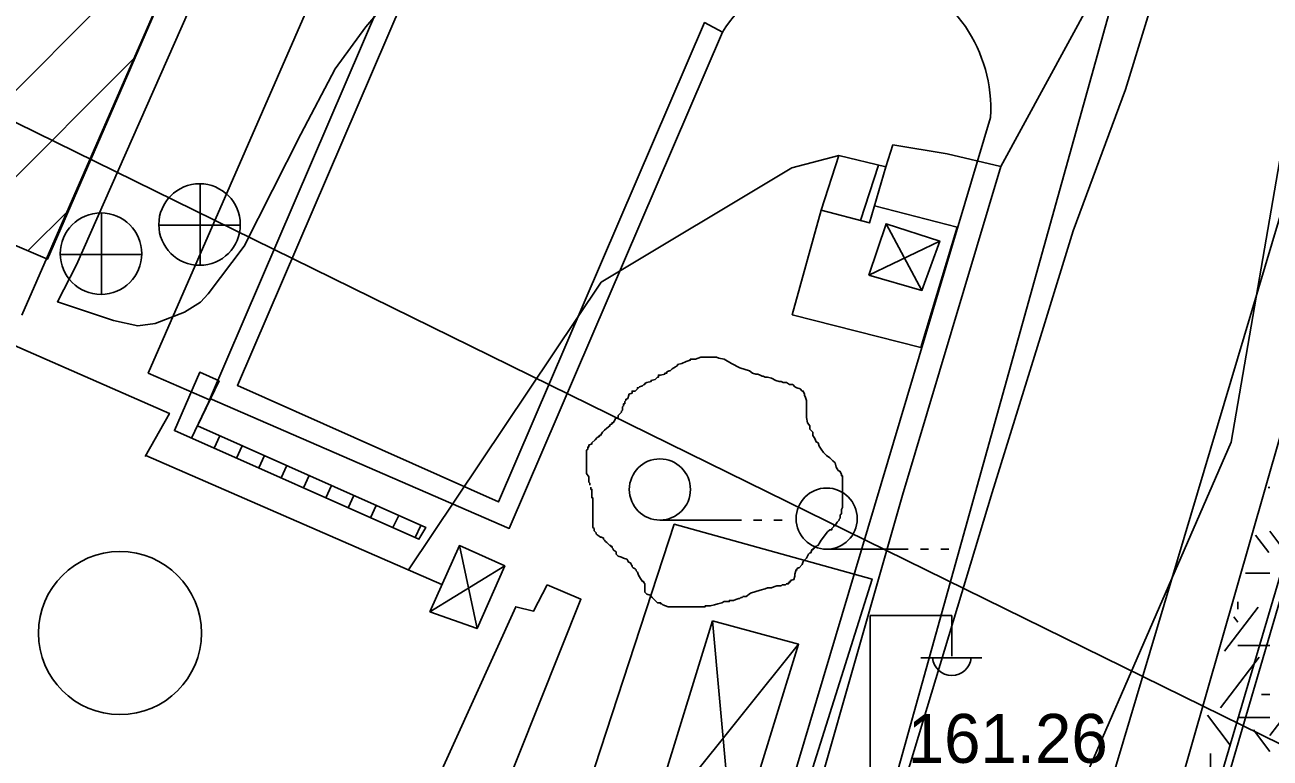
# Model space of a CAD drawing. Extents: x 419101 to 420177, y 4451541 to 4452254.
# Drawn here: x 419833.47 to 419864.02, y 4451664.97 to 4451682.96 of the extents above; entities that cross this region are included whole.
import ezdxf

# ---------------------------------------------------------------- set-up
doc = ezdxf.new("R2010")
doc.units = 0
for name, color, linetype in [('2_KADASTRO', 7, 'Continuous'), ('3_HALİHAZIR', 7, 'Continuous'), ('Level 10', 7, 'Continuous'), ('Level 28', 7, 'Continuous'), ('Level 3', 7, 'Continuous'), ('Level 41', 7, 'Continuous'), ('Level 62', 7, 'Continuous')]:
    doc.layers.add(name, color=color, linetype=linetype)

msp = doc.modelspace()

# ---------------------------------------------------------------- linework, layer by layer
at = {"layer": '2_KADASTRO'}
msp.add_lwpolyline([(419789.195, 4451663.821), (419792.466, 4451722.195), (419796.208, 4451788.966), (419796.952, 4451802.25), (419802.028, 4451804.087), (419846.019, 4451820.004), (419846.711, 4451808.426), (419850.52, 4451780.325), (419850.846, 4451775.043), (419851.91, 4451757.789), (419863.818, 4451701.263), (419862.735, 4451692.788), (419853.795, 4451660.742)], close=True, dxfattribs=at)
msp.add_lwpolyline([(419820.264, 4451544.16), (419824.813, 4451554.446), (419833.565, 4451576.576), (419844.774, 4451607.102), (419842.324, 4451608.225), (419840.963, 4451614.622), (419846.138, 4451628.013), (419847.053, 4451634.549), (419851.843, 4451647.558), (419857.463, 4451659.852), (419863.066, 4451672.719), (419864.62, 4451681.733)], dxfattribs=at)
at = {"layer": '3_HALİHAZIR'}
for p, q in [((419830.573, 4451678.683), (419837.808, 4451685.919)), ((419832.058, 4451678.047), (419836.177, 4451682.167)), ((419853.975, 4451678.157), (419854.413, 4451679.517)), ((419837.769, 4451677.052), (419837.769, 4451679.052)), ((419833.543, 4451677.411), (419834.547, 4451678.415)), ((419835.351, 4451676.336), (419835.351, 4451678.336)), ((419836.749, 4451678.042), (419838.749, 4451678.042)), ((419854.6, 4451678.078), (419855.48, 4451676.445)), ((419854.18, 4451676.817), (419855.917, 4451677.653)), ((419834.331, 4451677.326), (419836.331, 4451677.326)), ((419837.56, 4451672.82), (419838.231, 4451674.222)), ((419838.109, 4451672.576), (419838.254, 4451672.879)), ((419838.657, 4451672.332), (419838.802, 4451672.635)), ((419839.206, 4451672.088), (419839.35, 4451672.391)), ((419839.754, 4451671.844), (419839.898, 4451672.146)), ((419840.302, 4451671.6), (419840.447, 4451671.902)), ((419840.851, 4451671.356), (419840.995, 4451671.657)), ((419841.399, 4451671.112), (419841.543, 4451671.413)), ((419841.948, 4451670.868), (419842.091, 4451671.169)), ((419842.496, 4451670.625), (419842.64, 4451670.924)), ((419843.045, 4451670.381), (419843.188, 4451670.68)), ((419849.05, 4451670.81), (419851.05, 4451670.81)), ((419851.35, 4451670.81), (419851.55, 4451670.81)), ((419851.85, 4451670.81), (419852.05, 4451670.81)), ((419844.13, 4451670.183), (419844.563, 4451668.146)), ((419853.143, 4451670.096), (419855.143, 4451670.096)), ((419855.443, 4451670.096), (419855.643, 4451670.096)), ((419855.943, 4451670.096), (419856.143, 4451670.096)), ((419843.401, 4451668.562), (419845.242, 4451669.685)), ((419854.213, 4451663.468), (419854.213, 4451668.469)), ((419854.213, 4451668.469), (419856.213, 4451668.469)), ((419856.213, 4451667.469), (419856.213, 4451668.469)), ((419850.345, 4451668.338), (419850.858, 4451662.592)), ((419852.454, 4451667.765), (419848.734, 4451663.133)), ((419855.453, 4451667.429), (419856.953, 4451667.429))]:
    msp.add_line(p, q, dxfattribs=at)
for points in [[(419854.108, 4451764.505), (419857.462, 4451741.765), (419859.72, 4451728.319), (419862.073, 4451715.212), (419863.24, 4451708.443), (419863.339, 4451705.916), (419863.196, 4451700.825), (419862.751, 4451694.807), (419862.57, 4451691.986), (419862.417, 4451689.935), (419861.848, 4451686.413), (419861.411, 4451684.412), (419860.478, 4451681.371), (419859.193, 4451677.903), (419858.463, 4451675.539), (419857.204, 4451671.483), (419853.588, 4451659.531)], [(419859.718, 4451653.327), (419865.588, 4451673.351), (419870.028, 4451688.451), (419873.771, 4451701.116)], [(419834.738, 4451677.07), (419841.762, 4451692.969), (419840.998, 4451693.258)], [(419868.918, 4451689.896), (419868.446, 4451688.125), (419864.282, 4451672.893), (419859.172, 4451655.088), (419858.657, 4451653.339)], [(419834.738, 4451677.07), (419834.265, 4451676.164), (419835.639, 4451675.706), (419836.242, 4451675.572), (419836.665, 4451675.629), (419837.383, 4451675.907), (419837.777, 4451676.157), (419837.969, 4451676.359), (419838.847, 4451677.528), (419840.236, 4451680.276), (419841.081, 4451681.883), (419841.836, 4451682.912), (419842.9, 4451684.163), (419844.212, 4451685.201), (419845.61, 4451686.165), (419846.441, 4451686.672), (419847.45, 4451687.083), (419848.403, 4451687.364), (419849.397, 4451687.541), (419851.466, 4451687.676), (419855.736, 4451687.543), (419861.853, 4451687.626)], [(419857.414, 4451679.48), (419861.853, 4451687.626)], [(419842.885, 4451669.585), (419847.607, 4451676.645), (419852.284, 4451679.447), (419853.438, 4451679.752), (419853.007, 4451678.409)], [(419854.596, 4451679.473), (419854.768, 4451680.013), (419856.102, 4451679.792), (419857.414, 4451679.48)], [(419857.414, 4451679.48), (419855.007, 4451671.421), (419851.855, 4451660.395)], [(419853.007, 4451678.409), (419852.298, 4451675.847), (419855.45, 4451675.041), (419856.343, 4451677.998), (419854.315, 4451678.521)], [(419826.191, 4451678.171), (419837.015, 4451673.427), (419836.417, 4451672.367)], [(419836.432, 4451672.393), (419843.702, 4451669.23)], [(419846.075, 4451660.526), (419849.401, 4451670.707), (419854.256, 4451669.364), (419851.435, 4451660.404)], [(419839.208, 4451653.544), (419840.886, 4451657.202), (419840.404, 4451657.42), (419845.513, 4451668.683), (419845.948, 4451668.571), (419846.285, 4451669.221)], [(419840.995, 4451653.525), (419847.113, 4451668.866), (419846.285, 4451669.221)]]:
    msp.add_lwpolyline(points, dxfattribs=at)
for points in [[(419838.567, 4451701.324), (419837.334, 4451698.232), (419842.25, 4451696.138), (419834.022, 4451677.207), (419815.051, 4451685.33), (419823.383, 4451704.294), (419828.121, 4451702.171), (419829.599, 4451705.199)], [(419853.438, 4451679.752), (419853.007, 4451678.409), (419854.191, 4451678.101), (419854.596, 4451679.473)], [(419854.18, 4451676.817), (419854.6, 4451678.078), (419855.917, 4451677.653), (419855.48, 4451676.445)], [(419838.232, 4451674.222), (419837.758, 4451674.435), (419837.139, 4451673.007), (419843.136, 4451670.34), (419843.304, 4451670.628), (419837.707, 4451673.123)], [(419843.401, 4451668.562), (419844.13, 4451670.183), (419845.242, 4451669.685), (419844.563, 4451668.146)], [(419850.345, 4451668.338), (419852.454, 4451667.765), (419850.858, 4451662.592), (419848.734, 4451663.133)]]:
    msp.add_lwpolyline(points, close=True, dxfattribs=at)
for centre, radius in [((419837.754, 4451678.06), 1), ((419835.336, 4451677.344), 1), ((419849.05, 4451671.56), 0.75), ((419853.143, 4451670.846), 0.75)]:
    msp.add_circle(centre, radius, dxfattribs=at)
msp.add_arc((419856.213, 4451667.472), 0.474, 184.8384, 355.1464, dxfattribs=at)
msp.add_spline([(419863.518, 4451653.286), (419875.281, 4451661.721), (419884.647, 4451667.369), (419900.486, 4451675.908), (419910.541, 4451690.508), (419912.665, 4451698.792)], degree=3, dxfattribs=at)
at = {"layer": 'Level 10'}
msp.add_lwpolyline([(420016.291, 4451685.44), (419931.368, 4451675.776), (419930.121, 4451689.721), (419926.913, 4451693.118), (419881.377, 4451699.349), (419876.03, 4451694.343), (419866.239, 4451664.345), (419831.309, 4451681.508), (419840.932, 4451704.034), (419847.883, 4451700.101), (419850.556, 4451705.822), (419843.784, 4451709.398), (419847.208, 4451715.607), (419822.258, 4451726.513), (419833.485, 4451749.755)], dxfattribs=at)
at = {"layer": 'Level 28'}
for points in [[(419852.325, 4451718.171), (419849.321, 4451711.355), (419858.406, 4451707.352), (419852.325, 4451693.55), (419842.935, 4451697.688), (419833.393, 4451675.834)], [(419844.35, 4451603.432), (419844.748, 4451604.472), (419847.312, 4451612.044), (419872.817, 4451698.387), (419872.086, 4451699.465), (419877.866, 4451703.382), (419878.674, 4451702.189)]]:
    msp.add_lwpolyline(points, dxfattribs=at)
at = {"layer": 'Level 3'}
for points in [[(419847.33, 4451671.665), (419847.33, 4451671.691), (419847.33, 4451671.716), (419847.304, 4451671.742), (419847.304, 4451671.768), (419847.304, 4451671.794), (419847.304, 4451671.82), (419847.304, 4451671.846), (419847.304, 4451671.872), (419847.252, 4451671.95), (419847.252, 4451672.028), (419847.252, 4451672.054), (419847.252, 4451672.132), (419847.252, 4451672.21), (419847.252, 4451672.236), (419847.252, 4451672.262), (419847.252, 4451672.288), (419847.252, 4451672.314), (419847.252, 4451672.34), (419847.252, 4451672.366), (419847.252, 4451672.392), (419847.252, 4451672.418), (419847.252, 4451672.444), (419847.252, 4451672.522), (419847.278, 4451672.547), (419847.278, 4451672.573), (419847.278, 4451672.599), (419847.304, 4451672.599), (419847.304, 4451672.625), (419847.304, 4451672.651), (419847.382, 4451672.677), (419847.382, 4451672.703), (419847.46, 4451672.781), (419847.512, 4451672.833), (419847.563, 4451672.859), (419847.563, 4451672.885), (419847.589, 4451672.885), (419847.641, 4451672.963), (419847.693, 4451673.015), (419847.745, 4451673.067), (419847.823, 4451673.119), (419847.823, 4451673.145), (419847.875, 4451673.171), (419847.875, 4451673.197), (419847.901, 4451673.197), (419847.953, 4451673.275), (419847.953, 4451673.301), (419848.03, 4451673.327), (419848.03, 4451673.352), (419848.03, 4451673.378), (419848.082, 4451673.43), (419848.108, 4451673.456), (419848.108, 4451673.482), (419848.134, 4451673.508), (419848.134, 4451673.534), (419848.134, 4451673.56), (419848.134, 4451673.586), (419848.16, 4451673.612), (419848.16, 4451673.638), (419848.16, 4451673.664), (419848.186, 4451673.664), (419848.186, 4451673.69), (419848.186, 4451673.716), (419848.212, 4451673.742), (419848.212, 4451673.768), (419848.264, 4451673.794), (419848.29, 4451673.872), (419848.29, 4451673.898), (419848.368, 4451673.924), (419848.368, 4451673.95), (419848.368, 4451673.976), (419848.445, 4451673.976), (419848.497, 4451674.028), (419848.497, 4451674.054), (419848.523, 4451674.054), (419848.549, 4451674.08), (419848.627, 4451674.106), (419848.653, 4451674.132), (419848.679, 4451674.132), (419848.679, 4451674.158), (419848.731, 4451674.183), (419848.835, 4451674.209), (419848.835, 4451674.235), (419848.938, 4451674.261), (419848.99, 4451674.313), (419849.016, 4451674.313), (419849.016, 4451674.339), (419849.016, 4451674.365), (419849.068, 4451674.365), (419849.172, 4451674.391), (419849.172, 4451674.417), (419849.198, 4451674.417), (419849.224, 4451674.417), (419849.224, 4451674.443), (419849.276, 4451674.469), (419849.302, 4451674.469), (419849.353, 4451674.521), (419849.431, 4451674.573), (419849.483, 4451674.599), (419849.483, 4451674.625), (419849.587, 4451674.651)], [(419849.587, 4451674.651), (419849.691, 4451674.703), (419849.794, 4451674.729), (419849.794, 4451674.755), (419849.82, 4451674.755), (419849.846, 4451674.755), (419849.924, 4451674.755), (419850.054, 4451674.807), (419850.158, 4451674.807), (419850.235, 4451674.807), (419850.287, 4451674.807), (419850.365, 4451674.807), (419850.417, 4451674.807), (419850.443, 4451674.807), (419850.495, 4451674.781), (419850.625, 4451674.755), (419850.806, 4451674.651), (419851.014, 4451674.547), (419851.247, 4451674.469), (419851.325, 4451674.417), (419851.403, 4451674.391), (419851.455, 4451674.391), (419851.507, 4451674.365), (419851.558, 4451674.339), (419851.584, 4451674.339), (419851.636, 4451674.313), (419851.688, 4451674.313), (419851.792, 4451674.287), (419851.896, 4451674.235), (419851.973, 4451674.209), (419852.025, 4451674.209), (419852.077, 4451674.183), (419852.129, 4451674.183), (419852.155, 4451674.183), (419852.233, 4451674.132), (419852.311, 4451674.132), (419852.363, 4451674.08), (419852.414, 4451674.054), (419852.492, 4451674.028), (419852.544, 4451673.976), (419852.57, 4451673.976), (419852.596, 4451673.898), (419852.596, 4451673.872), (419852.622, 4451673.82), (419852.648, 4451673.742), (419852.648, 4451673.716), (419852.648, 4451673.638), (419852.648, 4451673.586), (419852.648, 4451673.508), (419852.648, 4451673.482), (419852.648, 4451673.404), (419852.648, 4451673.327), (419852.674, 4451673.197), (419852.726, 4451673.119), (419852.726, 4451673.041), (419852.804, 4451672.963), (419852.804, 4451672.885), (419852.855, 4451672.807), (419852.881, 4451672.729), (419852.933, 4451672.703), (419852.959, 4451672.625), (419853.011, 4451672.547), (419853.063, 4451672.47), (419853.141, 4451672.392), (419853.219, 4451672.34), (419853.27, 4451672.288), (419853.296, 4451672.262), (419853.348, 4451672.21), (419853.374, 4451672.106), (419853.426, 4451672.028), (419853.478, 4451672.002), (419853.504, 4451671.924), (419853.504, 4451671.898), (419853.53, 4451671.898), (419853.53, 4451671.872), (419853.53, 4451671.846), (419853.53, 4451671.794), (419853.53, 4451671.691), (419853.53, 4451671.639), (419853.53, 4451671.561), (419853.53, 4451671.483), (419853.53, 4451671.405), (419853.53, 4451671.327), (419853.53, 4451671.249), (419853.53, 4451671.197), (419853.53, 4451671.119), (419853.504, 4451671.067), (419853.504, 4451670.963), (419853.478, 4451670.937), (419853.478, 4451670.86), (419853.452, 4451670.834), (419853.452, 4451670.808), (419853.4, 4451670.756), (419853.348, 4451670.678), (419853.322, 4451670.678), (419853.322, 4451670.652), (419853.296, 4451670.626), (419853.27, 4451670.6), (419853.27, 4451670.574), (419853.245, 4451670.574), (419853.219, 4451670.574)], [(419849.276, 4451668.678), (419849.25, 4451668.678), (419849.12, 4451668.73), (419849.094, 4451668.756), (419849.068, 4451668.756), (419849.068, 4451668.782), (419848.99, 4451668.782), (419848.938, 4451668.834), (419848.861, 4451668.912), (419848.809, 4451668.964), (419848.731, 4451668.99), (419848.705, 4451669.016), (419848.679, 4451669.042), (419848.679, 4451669.068), (419848.679, 4451669.146), (419848.679, 4451669.224), (419848.679, 4451669.249), (419848.653, 4451669.275), (419848.653, 4451669.301), (419848.627, 4451669.301), (419848.575, 4451669.379), (419848.523, 4451669.457), (419848.497, 4451669.535), (419848.471, 4451669.561), (419848.471, 4451669.587), (419848.445, 4451669.613), (419848.394, 4451669.639), (419848.368, 4451669.665), (419848.368, 4451669.691), (419848.342, 4451669.717), (419848.342, 4451669.743), (419848.264, 4451669.795), (419848.264, 4451669.821), (419848.238, 4451669.847), (419848.16, 4451669.873), (419848.108, 4451669.899), (419848.03, 4451669.925), (419848.004, 4451669.951), (419847.979, 4451669.977), (419847.979, 4451670.003), (419847.979, 4451670.029), (419847.901, 4451670.08), (419847.901, 4451670.106), (419847.875, 4451670.132), (419847.875, 4451670.158), (419847.849, 4451670.158), (419847.849, 4451670.184), (419847.823, 4451670.184), (419847.797, 4451670.21), (419847.771, 4451670.236), (419847.745, 4451670.262), (419847.719, 4451670.288), (419847.693, 4451670.314), (419847.667, 4451670.34), (419847.667, 4451670.366), (419847.615, 4451670.392), (419847.589, 4451670.392), (419847.563, 4451670.418), (419847.512, 4451670.444), (419847.486, 4451670.47), (419847.486, 4451670.496), (419847.46, 4451670.522), (419847.434, 4451670.548), (419847.434, 4451670.574), (419847.434, 4451670.6), (419847.408, 4451670.626), (419847.408, 4451670.652), (419847.408, 4451670.678), (419847.408, 4451670.756), (419847.408, 4451670.808), (419847.408, 4451670.834), (419847.408, 4451670.86), (419847.408, 4451670.885), (419847.408, 4451670.911), (419847.408, 4451670.937), (419847.408, 4451670.963), (419847.408, 4451670.989), (419847.408, 4451671.015), (419847.408, 4451671.041), (419847.408, 4451671.067), (419847.408, 4451671.093), (419847.408, 4451671.119), (419847.408, 4451671.145), (419847.408, 4451671.171), (419847.408, 4451671.197), (419847.408, 4451671.223), (419847.408, 4451671.301), (419847.408, 4451671.327), (419847.408, 4451671.353), (419847.382, 4451671.353), (419847.382, 4451671.379), (419847.382, 4451671.405), (419847.382, 4451671.431), (419847.382, 4451671.457), (419847.382, 4451671.483), (419847.382, 4451671.509), (419847.382, 4451671.535), (419847.382, 4451671.561), (419847.356, 4451671.561), (419847.356, 4451671.587), (419847.356, 4451671.613)], [(419853.219, 4451670.574), (419853.167, 4451670.522), (419853.011, 4451670.314), (419852.959, 4451670.236), (419852.933, 4451670.184), (419852.907, 4451670.184), (419852.881, 4451670.158), (419852.855, 4451670.158), (419852.855, 4451670.132), (419852.829, 4451670.132), (419852.829, 4451670.106), (419852.804, 4451670.106), (419852.804, 4451670.08), (419852.778, 4451670.08), (419852.752, 4451670.003), (419852.726, 4451670.003), (419852.7, 4451669.977), (419852.648, 4451669.873), (419852.57, 4451669.795), (419852.544, 4451669.717), (419852.466, 4451669.639), (419852.44, 4451669.639), (419852.414, 4451669.613), (419852.414, 4451669.587), (419852.388, 4451669.587), (419852.388, 4451669.561), (419852.363, 4451669.483), (419852.363, 4451669.431), (419852.337, 4451669.353), (419852.259, 4451669.327), (419852.259, 4451669.301), (419852.233, 4451669.301), (419852.233, 4451669.275), (419852.207, 4451669.275), (419852.207, 4451669.249), (419852.181, 4451669.249), (419852.155, 4451669.249), (419852.129, 4451669.224), (419852.103, 4451669.224), (419852.077, 4451669.224), (419852.051, 4451669.224), (419852.025, 4451669.198), (419851.999, 4451669.198), (419851.973, 4451669.198), (419851.947, 4451669.198), (419851.922, 4451669.198), (419851.844, 4451669.172), (419851.792, 4451669.146), (419851.714, 4451669.146), (419851.688, 4451669.146), (419851.636, 4451669.12), (419851.507, 4451669.094), (419851.273, 4451669.016), (419851.169, 4451668.938), (419851.091, 4451668.938), (419851.066, 4451668.912), (419851.04, 4451668.912), (419851.014, 4451668.886), (419850.988, 4451668.886), (419850.91, 4451668.86), (419850.858, 4451668.834), (419850.832, 4451668.834), (419850.806, 4451668.834), (419850.78, 4451668.834), (419850.754, 4451668.834), (419850.754, 4451668.808), (419850.728, 4451668.808), (419850.702, 4451668.808), (419850.625, 4451668.808), (419850.573, 4451668.782), (419850.469, 4451668.756), (419850.391, 4451668.73), (419850.287, 4451668.704), (419850.235, 4451668.704), (419850.209, 4451668.704), (419850.184, 4451668.704), (419850.158, 4451668.704), (419850.158, 4451668.678), (419850.132, 4451668.678), (419850.106, 4451668.678), (419850.08, 4451668.678), (419850.054, 4451668.678), (419850.028, 4451668.678), (419850.002, 4451668.678), (419849.976, 4451668.678), (419849.95, 4451668.678), (419849.924, 4451668.678), (419849.846, 4451668.678), (419849.794, 4451668.678), (419849.717, 4451668.678), (419849.665, 4451668.678), (419849.639, 4451668.678), (419849.613, 4451668.678), (419849.561, 4451668.678), (419849.483, 4451668.678), (419849.457, 4451668.678), (419849.405, 4451668.678), (419849.379, 4451668.678), (419849.327, 4451668.678), (419849.302, 4451668.678), (419849.276, 4451668.678)]]:
    msp.add_lwpolyline(points, dxfattribs=at)
msp.add_circle((419835.801, 4451668.037), 2, dxfattribs=at)
at = {"layer": 'Level 41'}
for p, q in [((419863.979, 4451671.611), (419864.019, 4451671.611)), ((419863.99, 4451670.018), (419863.667, 4451670.443)), ((419864.413, 4451670.018), (419864.019, 4451670.536)), ((419863.417, 4451669.504), (419864.019, 4451669.504)), ((419863.231, 4451668.806), (419863.231, 4451668.62)), ((419863.231, 4451668.806), (419863.231, 4451668.62)), ((419862.908, 4451667.596), (419863.729, 4451668.677)), ((419863.232, 4451668.304), (419863.132, 4451668.435)), ((419863.231, 4451667.736), (419864.019, 4451667.736)), ((419862.806, 4451666.201), (419863.756, 4451667.45)), ((419863.815, 4451666.529), (419864.019, 4451666.529)), ((419863.045, 4451665.289), (419862.488, 4451666.022)), ((419864.019, 4451665.523), (419864.578, 4451666.259)), ((419863.231, 4451665.969), (419864.019, 4451665.969)), ((419864.019, 4451665.129), (419863.613, 4451665.663)), ((419862.56, 4451663.318), (419862.56, 4451665.086))]:
    msp.add_line(p, q, dxfattribs=at)
at = {"layer": 'Level 62'}
for p, q in [((419872.885, 4451707.165), (419844.884, 4451613.291)), ((419837.731, 4451615.546), (419857.161, 4451680.686))]:
    msp.add_line(p, q, dxfattribs=at)
for points in [[(419849.157, 4451691.675), (419844.851, 4451693.552), (419836.496, 4451674.414), (419837.996, 4451673.76), (419843.004, 4451685.409)], [(419849.157, 4451691.675), (419844.851, 4451693.552), (419836.496, 4451674.414), (419837.996, 4451673.76), (419843.004, 4451685.409)], [(419849.157, 4451691.675), (419844.851, 4451693.552), (419836.496, 4451674.414), (419837.996, 4451673.76), (419843.004, 4451685.409)], [(419850.587, 4451682.778), (419850.147, 4451683.013), (419845.093, 4451671.257), (419838.684, 4451674.112), (419843.477, 4451685.262)], [(419838.01, 4451673.792), (419845.354, 4451670.606), (419850.587, 4451682.779)], [(419838.01, 4451673.792), (419845.354, 4451670.606), (419850.587, 4451682.779)], [(419838.01, 4451673.792), (419845.354, 4451670.606), (419850.587, 4451682.779)]]:
    msp.add_lwpolyline(points, dxfattribs=at)
msp.add_arc((419853.611, 4451680.907), 3.557, 356.4394, 148.2552, dxfattribs=at)

# ---------------------------------------------------------------- texts
at = {"layer": '3_HALİHAZIR'}
msp.add_text('161.26 ', height=1.2, rotation=359.9971, dxfattribs=at).set_placement((419855.132, 4451664.854))

doc.saveas('drawing.dxf')
